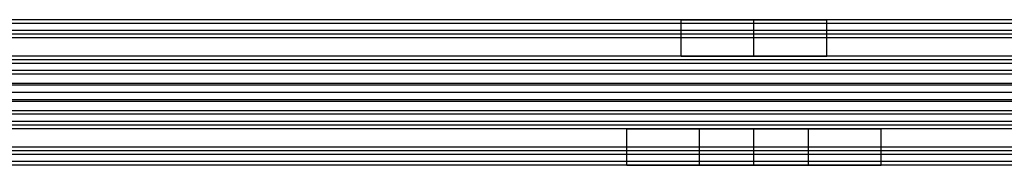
# Model space of a CAD drawing. Header units: millimetres. Extents: x -429 to 422, y -262 to 259.
# Tile 484 of 656: x 150 to 205, y 210 to 218. Entities that reach past the tile are written whole.
import ezdxf

# ---------------------------------------------------------------- set-up
doc = ezdxf.new("R2010")
doc.units = ezdxf.units.MM
doc.layers.add('Default', color=7, linetype='Continuous', true_color=0x000000)

msp = doc.modelspace()

# ---------------------------------------------------------------- linework, layer by layer
at = {"layer": 'Default'}
for points in [[(396.873, 218.065, 1198.214), (-3.127, 218.065, 1198.214), (-403.127, 218.065, 1198.214)], [(396.873, 218.065, 1211.822), (-3.127, 218.065, 1211.822), (-403.127, 218.065, 1211.822)], [(396.873, 217.854, 1212.717), (-3.127, 217.854, 1212.717), (-403.127, 217.854, 1212.717)], [(186.953, 218.065, 1205.018), (167.373, 218.065, 1205.018), (147.792, 218.065, 1205.018)], [(186.873, 216.065, 1204.214), (186.873, 217.065, 1204.214), (186.873, 218.065, 1204.214)], [(190.873, 216.065, 1208.214), (190.873, 217.065, 1208.214), (190.873, 218.065, 1208.214)], [(190.873, 216.065, 1200.214), (190.873, 217.065, 1200.214), (190.873, 218.065, 1200.214)], [(233.953, 218.065, 1205.018), (214.373, 218.065, 1205.018), (194.792, 218.065, 1205.018)], [(194.873, 216.065, 1204.214), (194.873, 217.065, 1204.214), (194.873, 218.065, 1204.214)], [(396.873, 217.479, 1196.8), (-3.127, 217.479, 1196.8), (-403.127, 217.479, 1196.8)], [(396.873, 217.265, 1213.422), (-3.127, 217.265, 1213.422), (-403.127, 217.265, 1213.422)], [(396.873, 217.065, 1242.822), (-3.127, 217.065, 1242.822), (-403.127, 217.065, 1242.822)], [(396.873, 217.065, 1240.822), (-3.127, 217.065, 1240.822), (-403.127, 217.065, 1240.822)], [(396.873, 217.065, 1241.822), (-3.127, 217.065, 1241.822), (-403.127, 217.065, 1241.822)], [(396.873, 216.065, 1196.214), (-3.127, 216.065, 1196.214), (-403.127, 216.065, 1196.214)], [(396.873, 216.065, 1198.214), (-3.127, 216.065, 1198.214), (-403.127, 216.065, 1198.214)], [(396.873, 216.065, 1211.714), (-3.127, 216.065, 1211.714), (-403.127, 216.065, 1211.714)], [(396.873, 216.065, 1223.322), (-3.127, 216.065, 1223.322), (-403.127, 216.065, 1223.322)], [(396.873, 216.065, 1215.822), (-3.127, 216.065, 1215.822), (-403.127, 216.065, 1215.822)], [(396.873, 216.065, 1219.572), (-3.127, 216.065, 1219.572), (-403.127, 216.065, 1219.572)], [(396.873, 215.854, 1224.217), (-3.127, 215.854, 1224.217), (-403.127, 215.854, 1224.217)], [(396.873, 215.665, 1214.622), (-3.127, 215.665, 1214.622), (-403.127, 215.665, 1214.622)], [(186.943, 216.065, 1204.964), (167.373, 216.065, 1204.964), (147.803, 216.065, 1204.964)], [(233.943, 216.065, 1204.964), (214.373, 216.065, 1204.964), (194.803, 216.065, 1204.964)], [(396.873, 215.265, 1224.922), (-3.127, 215.265, 1224.922), (-403.127, 215.265, 1224.922)], [(396.873, 215.065, 1215.822), (-3.127, 215.065, 1215.822), (-403.127, 215.065, 1215.822)], [(396.873, 214.565, 1242.822), (-3.127, 214.565, 1242.822), (-403.127, 214.565, 1242.822)], [(396.873, 214.565, 1240.822), (-3.127, 214.565, 1240.822), (-403.127, 214.565, 1240.822)], [(396.873, 214.465, 1212.914), (-3.127, 214.465, 1212.914), (-403.127, 214.465, 1212.914)], [(396.873, 214.065, 1223.214), (-3.127, 214.065, 1223.214), (-403.127, 214.065, 1223.214)], [(396.873, 214.065, 1215.822), (-3.127, 214.065, 1215.822), (-403.127, 214.065, 1215.822)], [(396.873, 214.065, 1219.518), (-3.127, 214.065, 1219.518), (-403.127, 214.065, 1219.518)], [(396.873, 214.065, 1215.822), (-3.127, 214.065, 1215.822), (-403.127, 214.065, 1215.822)], [(396.873, 214.065, 1223.214), (-3.127, 214.065, 1223.214), (-403.127, 214.065, 1223.214)], [(396.873, 214.065, 1219.518), (-3.127, 214.065, 1219.518), (-403.127, 214.065, 1219.518)], [(396.873, 213.665, 1226.122), (-3.127, 213.665, 1226.122), (-403.127, 213.665, 1226.122)], [(396.873, 213.565, 1196.214), (-3.127, 213.565, 1196.214), (-403.127, 213.565, 1196.214)], [(396.873, 213.565, 1198.214), (-3.127, 213.565, 1198.214), (-403.127, 213.565, 1198.214)], [(396.873, 213.065, 1223.214), (-3.127, 213.065, 1223.214), (-403.127, 213.065, 1223.214)], [(396.873, 212.865, 1214.114), (-3.127, 212.865, 1214.114), (-403.127, 212.865, 1214.114)], [(396.873, 212.465, 1224.414), (-3.127, 212.465, 1224.414), (-403.127, 212.465, 1224.414)], [(396.873, 212.276, 1214.819), (-3.127, 212.276, 1214.819), (-403.127, 212.276, 1214.819)], [(396.873, 212.065, 1215.714), (-3.127, 212.065, 1215.714), (-403.127, 212.065, 1215.714)], [(396.873, 212.065, 1223.214), (-3.127, 212.065, 1223.214), (-403.127, 212.065, 1223.214)], [(396.873, 212.065, 1219.464), (-3.127, 212.065, 1219.464), (-403.127, 212.065, 1219.464)], [(396.873, 212.065, 1242.822), (-3.127, 212.065, 1242.822), (-403.127, 212.065, 1242.822)], [(396.873, 212.065, 1240.822), (-3.127, 212.065, 1240.822), (-403.127, 212.065, 1240.822)], [(396.873, 212.065, 1227.322), (-3.127, 212.065, 1227.322), (-403.127, 212.065, 1227.322)], [(183.943, 212.065, 1234.072), (164.373, 212.065, 1234.072), (144.803, 212.065, 1234.072)], [(183.873, 210.065, 1234.822), (183.873, 211.065, 1234.822), (183.873, 212.065, 1234.822)], [(187.873, 212.065, 1230.822), (190.873, 212.065, 1230.822), (193.873, 212.065, 1230.822)], [(193.873, 212.065, 1238.822), (190.873, 212.065, 1238.822), (187.873, 212.065, 1238.822)], [(187.873, 210.065, 1230.822), (187.873, 211.065, 1230.822), (187.873, 212.065, 1230.822)], [(187.873, 210.065, 1238.822), (187.873, 211.065, 1238.822), (187.873, 212.065, 1238.822)], [(190.873, 210.065, 1230.822), (190.873, 211.065, 1230.822), (190.873, 212.065, 1230.822)], [(190.873, 210.065, 1238.822), (190.873, 211.065, 1238.822), (190.873, 212.065, 1238.822)], [(193.873, 210.065, 1230.822), (193.873, 211.065, 1230.822), (193.873, 212.065, 1230.822)], [(193.873, 210.065, 1238.822), (193.873, 211.065, 1238.822), (193.873, 212.065, 1238.822)], [(236.943, 212.065, 1234.072), (217.373, 212.065, 1234.072), (197.803, 212.065, 1234.072)], [(197.873, 210.065, 1234.822), (197.873, 211.065, 1234.822), (197.873, 212.065, 1234.822)], [(396.873, 211.065, 1196.214), (-3.127, 211.065, 1196.214), (-403.127, 211.065, 1196.214)], [(396.873, 211.065, 1198.214), (-3.127, 211.065, 1198.214), (-403.127, 211.065, 1198.214)], [(396.873, 211.065, 1197.214), (-3.127, 211.065, 1197.214), (-403.127, 211.065, 1197.214)], [(396.873, 210.865, 1225.614), (-3.127, 210.865, 1225.614), (-403.127, 210.865, 1225.614)], [(396.873, 210.651, 1242.236), (-3.127, 210.651, 1242.236), (-403.127, 210.651, 1242.236)], [(396.873, 210.276, 1226.319), (-3.127, 210.276, 1226.319), (-403.127, 210.276, 1226.319)], [(396.873, 210.065, 1240.822), (-3.127, 210.065, 1240.822), (-403.127, 210.065, 1240.822)], [(396.873, 210.065, 1227.214), (-3.127, 210.065, 1227.214), (-403.127, 210.065, 1227.214)], [(183.953, 210.065, 1234.018), (164.373, 210.065, 1234.018), (144.792, 210.065, 1234.018)], [(193.873, 210.065, 1230.822), (190.873, 210.065, 1230.822), (187.873, 210.065, 1230.822)], [(187.873, 210.065, 1238.822), (190.873, 210.065, 1238.822), (193.873, 210.065, 1238.822)], [(236.953, 210.065, 1234.018), (217.373, 210.065, 1234.018), (197.792, 210.065, 1234.018)]]:
    msp.add_open_spline(points, degree=2, dxfattribs=at)
for points, weights, knots in [([(186.873, 218.065, 1204.214), (186.873, 218.065, 1200.214), (190.873, 218.065, 1200.214), (194.873, 218.065, 1200.214), (194.873, 218.065, 1204.214), (194.873, 218.065, 1208.214), (190.873, 218.065, 1208.214), (186.873, 218.065, 1208.214), (186.873, 218.065, 1204.214)], [1, 0.707106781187, 1, 0.707106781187, 1, 0.707106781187, 1, 0.707106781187, 1], [0, 0, 0, 6.283185, 6.283185, 12.566371, 12.566371, 18.849556, 18.849556, 25.132741, 25.132741, 25.132741]), ([(186.873, 216.065, 1204.214), (186.873, 216.065, 1208.214), (190.873, 216.065, 1208.214), (194.873, 216.065, 1208.214), (194.873, 216.065, 1204.214), (194.873, 216.065, 1200.214), (190.873, 216.065, 1200.214), (186.873, 216.065, 1200.214), (186.873, 216.065, 1204.214)], [1, 0.707106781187, 1, 0.707106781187, 1, 0.707106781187, 1, 0.707106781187, 1], [-25.132741, -25.132741, -25.132741, -18.849556, -18.849556, -12.566371, -12.566371, -6.283185, -6.283185, 0, 0, 0]), ([(187.873, 212.065, 1238.822), (183.873, 212.065, 1238.822), (183.873, 212.065, 1234.822), (183.873, 212.065, 1230.822), (187.873, 212.065, 1230.822)], [1, 0.707106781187, 1, 0.707106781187, 1], [-37.132741, -37.132741, -37.132741, -30.849556, -30.849556, -24.566371, -24.566371, -24.566371]), ([(193.873, 212.065, 1230.822), (197.873, 212.065, 1230.822), (197.873, 212.065, 1234.822), (197.873, 212.065, 1238.822), (193.873, 212.065, 1238.822)], [1, 0.707106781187, 1, 0.707106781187, 1], [-55.699112, -55.699112, -55.699112, -49.415927, -49.415927, -43.132741, -43.132741, -43.132741]), ([(187.873, 210.065, 1230.822), (183.873, 210.065, 1230.822), (183.873, 210.065, 1234.822), (183.873, 210.065, 1238.822), (187.873, 210.065, 1238.822)], [1, 0.707106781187, 1, 0.707106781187, 1], [24.566371, 24.566371, 24.566371, 30.849556, 30.849556, 37.132741, 37.132741, 37.132741]), ([(193.873, 210.065, 1238.822), (197.873, 210.065, 1238.822), (197.873, 210.065, 1234.822), (197.873, 210.065, 1230.822), (193.873, 210.065, 1230.822)], [1, 0.707106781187, 1, 0.707106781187, 1], [43.132741, 43.132741, 43.132741, 49.415927, 49.415927, 55.699112, 55.699112, 55.699112])]:
    msp.add_rational_spline(points, weights, degree=2, knots=knots, dxfattribs=at)

doc.saveas('drawing.dxf')
